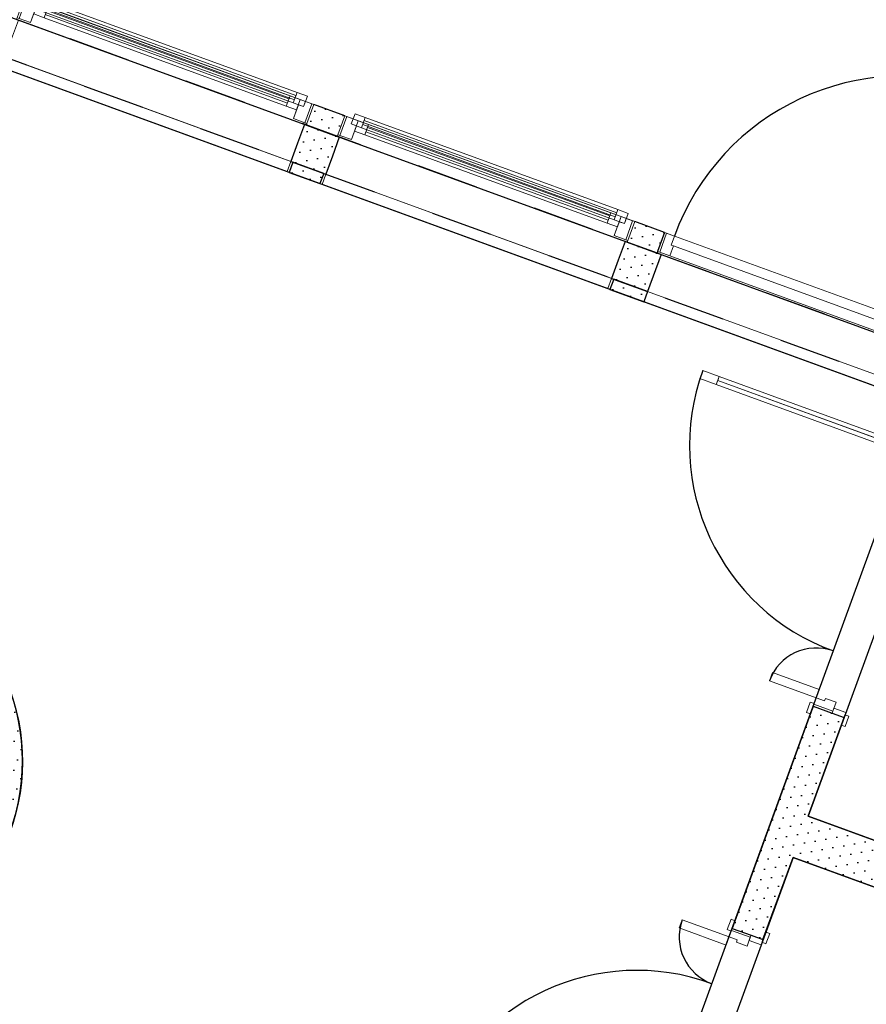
# Model space of a CAD drawing. Header units: millimetres. Extents: x 112481703 to 112588235, y 1264638581 to 1264713486.
# Tile 484 of 487: x 112568111 to 112571978, y 1264702114 to 1264706612. Entities that reach past the tile are written whole.
import ezdxf

# ---------------------------------------------------------------- set-up
doc = ezdxf.new("R2010")
doc.units = ezdxf.units.MM
doc.header["$LTSCALE"] = 0.5
doc.header["$MEASUREMENT"] = 0
doc.linetypes.add('PLINE', pattern=[0])
doc.linetypes.add('Stiplet', pattern=[1128.888893, 564.444447, -564.444447])
for name, color, linetype in [('231- Bærende yttervegger', 7, 'Continuous'), ('231- Bærende yttervegger (Skravur)', 7, 'Continuous'), ('231- Bærende yttervegger (Skravur)(Nye konstruksjoner)', 7, 'Continuous'), ('231- Bærende yttervegger(Nye konstruksjoner)', 7, 'Continuous'), ('232- Ikke-bærende yttervegger (Skravur)(Nye konstruksjoner)', 7, 'Continuous'), ('232- Ikke-bærende yttervegger(Nye konstruksjoner)', 7, 'Continuous'), ('242- Ikke-bærende innervegger (Skravur)(Nye konstruksjoner)', 7, 'Continuous'), ('242- Ikke-bærende innervegger(Nye konstruksjoner)', 7, 'Continuous'), ('244- Vinduer_ dører_ foldevegger(Nye konstruksjoner)', 7, 'Continuous'), ('253- Oppforet gulv_ påstøp', 7, 'Continuous'), ('253- Oppforet gulv_ påstøp(Nye konstruksjoner)', 7, 'Continuous'), ('862- M___Nettoareal(Nye konstruksjoner)', 7, 'Continuous'), ('862- M___Nettoareal(Polylinje)(Nye konstruksjoner)', 7, 'Continuous')]:
    doc.layers.add(name, color=color, linetype=linetype)
doc.layers.add('234- Vinduer_ dører_ porter(Nye konstruksjoner)', color=7, linetype='Continuous', lineweight=0)
pattern_1 = [(249.956, (112557650, 1264717795), (-81.357, 29.6823), [0, -50]), (249.956, (112557682.11, 1264717756.67), (-81.357, 29.6823), [0, -50])]

# ---------------------------------------------------------------- blocks, each defined once
blk = doc.blocks.new('Korridor_2210_44', base_point=(112569058, 1264702349.8))
at = {"layer": '862- M___Nettoareal(Polylinje)(Nye konstruksjoner)', "linetype": 'PLINE', "flags": 128}
blk.add_lwpolyline([(112564606.4, 1264708093.6), (112563281.8, 1264708576.9), (112561722.3, 1264704302.5), (112562473.8, 1264704028.3), (112560623, 1264698955.4), (112559871.5, 1264699229.5), (112558294.9, 1264694908.2), (112559046.4, 1264694634), (112558117.6, 1264692088.1), (112556079, 1264692831.9), (112554638.8, 1264688884.4), (112555324.6, 1264688634.2), (112558485.8, 1264687480.9), (112561641.4, 1264696130.2), (112567362.9, 1264694042.8), (112567373.2, 1264694070.9), (112568194.8, 1264693771.2), (112568914.6, 1264695744), (112568116.1, 1264696035.3), (112569966.9, 1264701108.2), (112570765.4, 1264700816.9), (112572239.6, 1264704857.5), (112564461.1, 1264707695.4)], close=True, dxfattribs=at)
blk.add_lwpolyline([(112565021.9, 1264704009.9, -0.414214), (112566240, 1264704576.8), (112567498.8, 1264704117.5, -0.414214), (112568065.6, 1264702899.5), (112566365.3, 1264698238.9, -0.414214), (112565147.2, 1264697672), (112563888.4, 1264698131.3, -0.414214), (112563321.5, 1264699349.3)], format="xyb", close=True, dxfattribs=at)
blk = doc.blocks.new('Tilpasset brukerrom_2243_86', base_point=(112573250.9, 1264704107.5))
at = {"layer": '862- M___Nettoareal(Polylinje)(Nye konstruksjoner)', "linetype": 'PLINE', "flags": 128}
blk.add_lwpolyline([(112571711.8, 1264702973.1), (112577282.6, 1264700940.7), (112578384.3, 1264703960.4), (112572888.6, 1264705965.4), (112572472.8, 1264704825.6), (112572425.8, 1264704842.8), (112572256.7, 1264704904.5), (112572256.3, 1264704903.4), (112572397.2, 1264704852)], close=True, dxfattribs=at)
blk = doc.blocks.new('Vindu[62]', base_point=(112557650, 1264717795))
at = {"layer": '234- Vinduer_ dører_ porter(Nye konstruksjoner)', "linetype": 'PLINE'}
for p, q in [((112568159.9, 1264706670.6), (112568177, 1264706717.5)), ((112568177, 1264706717.5), (112568224, 1264706700.4)), ((112568129.9, 1264706708.1), (112568098.4, 1264706621.7)), ((112568129.9, 1264706708.1), (112568098.4, 1264706621.7)), ((112568107.8, 1264706618.3), (112568139.3, 1264706704.7)), ((112568129.9, 1264706708.1), (112569454.5, 1264706224.9)), ((112568129.9, 1264706708.1), (112568139.3, 1264706704.7)), ((112568139.3, 1264706704.7), (112568168.4, 1264706694.1)), ((112568168.4, 1264706694.1), (112568159.9, 1264706670.6)), ((112568159.9, 1264706670.6), (112568183.4, 1264706662)), ((112568206.8, 1264706653.4), (112568159.9, 1264706670.6)), ((112568224, 1264706700.4), (112568206.8, 1264706653.4)), ((112568218.8, 1264706686.3), (112569372.5, 1264706265.4)), ((112568224, 1264706700.4), (112569377.6, 1264706279.5)), ((112568183.4, 1264706662), (112568160.4, 1264706599.1)), ((112569360.5, 1264706232.6), (112568206.8, 1264706653.4)), ((112569365.6, 1264706246.6), (112568212, 1264706667.5)), ((112568098.4, 1264706621.7), (112568095.7, 1264706614.2)), ((112568095.7, 1264706614.2), (112569420.3, 1264706130.9)), ((112568107.8, 1264706618.3), (112568098.4, 1264706621.7)), ((112568160.4, 1264706599.1), (112568107.8, 1264706618.3)), ((112569360.5, 1264706232.6), (112569377.6, 1264706279.5)), ((112569377.6, 1264706279.5), (112569424.6, 1264706262.4)), ((112569407.4, 1264706215.4), (112569360.5, 1264706232.6)), ((112569361, 1264706161), (112569384, 1264706224)), ((112569384, 1264706224), (112569407.4, 1264706215.4)), ((112569424.6, 1264706262.4), (112569407.4, 1264706215.4)), ((112569407.4, 1264706215.4), (112569416, 1264706238.9)), ((112569413.6, 1264706141.9), (112569445.1, 1264706228.3)), ((112569416, 1264706238.9), (112569445.1, 1264706228.3)), ((112569454.5, 1264706224.9), (112569423, 1264706138.4)), ((112569454.5, 1264706224.9), (112569423, 1264706138.4)), ((112569445.1, 1264706228.3), (112569454.5, 1264706224.9)), ((112569413.6, 1264706141.9), (112569361, 1264706161)), ((112569423, 1264706138.4), (112569413.6, 1264706141.9)), ((112569423, 1264706138.4), (112569420.3, 1264706130.9))]:
    blk.add_line(p, q, dxfattribs=at)
blk = doc.blocks.new('Vindu[63]', base_point=(112557650, 1264717795))
at = {"layer": '234- Vinduer_ dører_ porter(Nye konstruksjoner)', "linetype": 'PLINE'}
for p, q in [((112569625.4, 1264706135.9), (112569642.5, 1264706182.9)), ((112569642.5, 1264706182.9), (112569689.5, 1264706165.7)), ((112569595.4, 1264706173.4), (112569563.9, 1264706087)), ((112569595.4, 1264706173.4), (112569563.9, 1264706087)), ((112569573.3, 1264706083.6), (112569604.8, 1264706170)), ((112569595.4, 1264706173.4), (112570920, 1264705690.2)), ((112569595.4, 1264706173.4), (112569604.8, 1264706170)), ((112569604.8, 1264706170), (112569634, 1264706159.4)), ((112569634, 1264706159.4), (112569625.4, 1264706135.9)), ((112569625.4, 1264706135.9), (112569648.9, 1264706127.3)), ((112569672.4, 1264706118.8), (112569625.4, 1264706135.9)), ((112569689.5, 1264706165.7), (112569672.4, 1264706118.8)), ((112570831.1, 1264705712), (112569677.5, 1264706132.9)), ((112569684.4, 1264706151.6), (112570838, 1264705730.8)), ((112569689.5, 1264706165.7), (112570843.1, 1264705744.8)), ((112569563.9, 1264706087), (112569561.2, 1264706079.5)), ((112569573.3, 1264706083.6), (112569563.9, 1264706087)), ((112569648.9, 1264706127.3), (112569625.9, 1264706064.4)), ((112570826, 1264705697.9), (112569672.4, 1264706118.8)), ((112569561.2, 1264706079.5), (112570885.8, 1264705596.2)), ((112569625.9, 1264706064.4), (112569573.3, 1264706083.6)), ((112570826, 1264705697.9), (112570843.1, 1264705744.8)), ((112570843.1, 1264705744.8), (112570890.1, 1264705727.7)), ((112570890.1, 1264705727.7), (112570873, 1264705680.7)), ((112570873, 1264705680.7), (112570826, 1264705697.9)), ((112570826.5, 1264705626.4), (112570849.5, 1264705689.3)), ((112570849.5, 1264705689.3), (112570873, 1264705680.7)), ((112570873, 1264705680.7), (112570881.5, 1264705704.2)), ((112570879.1, 1264705607.2), (112570910.6, 1264705693.6)), ((112570881.5, 1264705704.2), (112570910.6, 1264705693.6)), ((112570920, 1264705690.2), (112570888.5, 1264705603.7)), ((112570920, 1264705690.2), (112570888.5, 1264705603.7)), ((112570910.6, 1264705693.6), (112570920, 1264705690.2)), ((112570879.1, 1264705607.2), (112570826.5, 1264705626.4)), ((112570888.5, 1264705603.7), (112570879.1, 1264705607.2)), ((112570888.5, 1264705603.7), (112570885.8, 1264705596.2))]:
    blk.add_line(p, q, dxfattribs=at)
blk = doc.blocks.new('Vindu[66]', base_point=(112557650, 1264717795))
at = {"layer": '234- Vinduer_ dører_ porter(Nye konstruksjoner)', "linetype": 'PLINE'}
for p, q in [((112568129.9, 1264706708.1), (112568098.4, 1264706621.7)), ((112568129.9, 1264706708.1), (112568098.4, 1264706621.7)), ((112568107.8, 1264706618.3), (112568139.3, 1264706704.7)), ((112568129.9, 1264706708.1), (112569454.5, 1264706224.9)), ((112568129.9, 1264706708.1), (112568139.3, 1264706704.7)), ((112568139.3, 1264706704.7), (112568191.9, 1264706685.5)), ((112568191.9, 1264706685.5), (112568160.4, 1264706599.1)), ((112568174.8, 1264706638.5), (112568191.9, 1264706685.5)), ((112568191.9, 1264706685.5), (112568238.9, 1264706668.4)), ((112568221.8, 1264706621.4), (112568174.8, 1264706638.5)), ((112568238.9, 1264706668.4), (112568221.8, 1264706621.4)), ((112569333.6, 1264706231.7), (112568226.9, 1264706635.5)), ((112568233.8, 1264706654.3), (112569340.4, 1264706250.5)), ((112568238.9, 1264706668.4), (112569345.6, 1264706264.6)), ((112568098.4, 1264706621.7), (112568095.7, 1264706614.2)), ((112568095.7, 1264706614.2), (112569420.3, 1264706130.9)), ((112568107.8, 1264706618.3), (112568098.4, 1264706621.7)), ((112568160.4, 1264706599.1), (112568107.8, 1264706618.3)), ((112569328.4, 1264706217.6), (112568221.8, 1264706621.4)), ((112569328.4, 1264706217.6), (112569345.6, 1264706264.6)), ((112569345.6, 1264706264.6), (112569392.5, 1264706247.5)), ((112569361, 1264706161), (112569392.5, 1264706247.5)), ((112569392.5, 1264706247.5), (112569375.4, 1264706200.5)), ((112569392.5, 1264706247.5), (112569445.1, 1264706228.3)), ((112569413.6, 1264706141.9), (112569445.1, 1264706228.3)), ((112569454.5, 1264706224.9), (112569423, 1264706138.4)), ((112569454.5, 1264706224.9), (112569423, 1264706138.4)), ((112569445.1, 1264706228.3), (112569454.5, 1264706224.9)), ((112569375.4, 1264706200.5), (112569328.4, 1264706217.6)), ((112569413.6, 1264706141.9), (112569361, 1264706161)), ((112569423, 1264706138.4), (112569413.6, 1264706141.9)), ((112569423, 1264706138.4), (112569420.3, 1264706130.9))]:
    blk.add_line(p, q, dxfattribs=at)
blk = doc.blocks.new('Vindu[67]', base_point=(112557650, 1264717795))
at = {"layer": '234- Vinduer_ dører_ porter(Nye konstruksjoner)', "linetype": 'PLINE'}
for p, q in [((112569595.4, 1264706173.4), (112569563.9, 1264706087)), ((112569595.4, 1264706173.4), (112569563.9, 1264706087)), ((112569573.3, 1264706083.6), (112569604.8, 1264706170)), ((112569595.4, 1264706173.4), (112570920, 1264705690.2)), ((112569595.4, 1264706173.4), (112569604.8, 1264706170)), ((112569604.8, 1264706170), (112569657.4, 1264706150.8)), ((112569657.4, 1264706150.8), (112569625.9, 1264706064.4)), ((112569640.3, 1264706103.8), (112569657.4, 1264706150.8)), ((112569657.4, 1264706150.8), (112569704.4, 1264706133.7)), ((112569704.4, 1264706133.7), (112569687.3, 1264706086.7)), ((112569704.4, 1264706133.7), (112570811.1, 1264705729.9)), ((112569563.9, 1264706087), (112569561.2, 1264706079.5)), ((112569573.3, 1264706083.6), (112569563.9, 1264706087)), ((112569687.3, 1264706086.7), (112569640.3, 1264706103.8)), ((112570793.9, 1264705683), (112569687.3, 1264706086.7)), ((112570799.1, 1264705697.1), (112569692.4, 1264706100.8)), ((112569699.3, 1264706119.6), (112570805.9, 1264705715.8)), ((112569561.2, 1264706079.5), (112570885.8, 1264705596.2)), ((112569625.9, 1264706064.4), (112569573.3, 1264706083.6)), ((112570793.9, 1264705683), (112570811.1, 1264705729.9)), ((112570811.1, 1264705729.9), (112570858, 1264705712.8)), ((112570840.9, 1264705665.8), (112570793.9, 1264705683)), ((112570826.5, 1264705626.4), (112570858, 1264705712.8)), ((112570858, 1264705712.8), (112570840.9, 1264705665.8)), ((112570858, 1264705712.8), (112570910.6, 1264705693.6)), ((112570879.1, 1264705607.2), (112570910.6, 1264705693.6)), ((112570920, 1264705690.2), (112570888.5, 1264705603.7)), ((112570920, 1264705690.2), (112570888.5, 1264705603.7)), ((112570910.6, 1264705693.6), (112570920, 1264705690.2)), ((112570879.1, 1264705607.2), (112570826.5, 1264705626.4)), ((112570888.5, 1264705603.7), (112570879.1, 1264705607.2)), ((112570888.5, 1264705603.7), (112570885.8, 1264705596.2))]:
    blk.add_line(p, q, dxfattribs=at)
blk = doc.blocks.new('Dør[29]', base_point=(112557650, 1264717795))
at = {"layer": '234- Vinduer_ dører_ porter(Nye konstruksjoner)', "linetype": 'PLINE'}
for p, q in [((112572460.9, 1264706228.7), (112572488.3, 1264706303.8)), ((112572488.3, 1264706303.8), (112572529.7, 1264706288.7)), ((112572529.7, 1264706288.7), (112572502.3, 1264706213.6)), ((112572481.6, 1264706221.1), (112572154.6, 1264705324.9)), ((112572502.3, 1264706213.6), (112572460.9, 1264706228.7)), ((112571056.3, 1264705640.5), (112571024.7, 1264705554)), ((112571065.6, 1264705637), (112571034.1, 1264705550.6)), ((112571056.3, 1264705640.5), (112572193, 1264705225.8)), ((112571065.6, 1264705637), (112571056.3, 1264705640.5)), ((112571101.3, 1264705624), (112571065.6, 1264705637)), ((112571086.3, 1264705582.7), (112571101.3, 1264705624)), ((112571022, 1264705546.5), (112572158.7, 1264705131.8)), ((112571034.1, 1264705550.6), (112571024.7, 1264705554)), ((112571034.1, 1264705550.6), (112571081.1, 1264705533.5)), ((112571081.1, 1264705533.5), (112571097.5, 1264705578.6)), ((112571097.5, 1264705578.6), (112571086.3, 1264705582.7)), ((112571097.5, 1264705578.6), (112572121.5, 1264705205)), ((112572105.1, 1264705159.9), (112571081.1, 1264705533.5)), ((112572106.5, 1264705257.3), (112572134, 1264705332.4)), ((112572134, 1264705332.4), (112572175.3, 1264705317.4)), ((112572175.3, 1264705317.4), (112572147.9, 1264705242.2)), ((112572147.9, 1264705242.2), (112572106.5, 1264705257.3)), ((112572147.9, 1264705242.2), (112572132.8, 1264705200.9)), ((112572183.6, 1264705229.2), (112572147.9, 1264705242.2)), ((112572121.5, 1264705205), (112572105.1, 1264705159.9)), ((112572132.8, 1264705200.9), (112572121.5, 1264705205)), ((112572152, 1264705142.8), (112572183.6, 1264705229.2)), ((112572193, 1264705225.8), (112572161.4, 1264705139.3)), ((112572183.6, 1264705229.2), (112572193, 1264705225.8)), ((112572105.1, 1264705159.9), (112572152, 1264705142.8)), ((112572152, 1264705142.8), (112572161.4, 1264705139.3))]:
    blk.add_line(p, q, dxfattribs=at)
at = {"layer": '234- Vinduer_ dører_ porter(Nye konstruksjoner)', "linetype": 'PLINE', "flags": 128}
for points in [[(112572481.6, 1264706221.1), (112572154.6, 1264705324.9), (112572134, 1264705332.4), (112572460.9, 1264706228.7)], [(112572502.3, 1264706213.6), (112572175.3, 1264705317.4), (112572154.6, 1264705324.9), (112572481.6, 1264706221.1)]]:
    blk.add_lwpolyline(points, close=True, dxfattribs=at)
at = {"layer": '244- Vinduer_ dører_ foldevegger(Nye konstruksjoner)', "linetype": 'PLINE'}
for p, q in [((112571056.3, 1264705640.5), (112571024.7, 1264705554)), ((112571056.3, 1264705640.5), (112571024.7, 1264705554)), ((112571024.7, 1264705554), (112571022, 1264705546.5)), ((112572193, 1264705225.8), (112572161.4, 1264705139.3)), ((112572193, 1264705225.8), (112572161.4, 1264705139.3)), ((112572161.4, 1264705139.3), (112572158.7, 1264705131.8))]:
    blk.add_line(p, q, dxfattribs=at)
blk.add_arc((112572147.9, 1264705242.2), 1114, 69.956, 159.956, dxfattribs=at)
blk = doc.blocks.new('Dør tofløyet asymmetrisk[127]', base_point=(112557650, 1264717795))
at = {"layer": '234- Vinduer_ dører_ porter(Nye konstruksjoner)', "linetype": 'PLINE'}
for p, q in [((112571217.2, 1264704972.8), (112571230.9, 1264705010.4)), ((112571230.9, 1264705010.4), (112571306, 1264704982.9)), ((112571292.3, 1264704945.4), (112571217.2, 1264704972.8)), ((112571306, 1264704982.9), (112571292.3, 1264704945.4)), ((112571299.2, 1264704964.2), (112572088.3, 1264704676.3)), ((112572162, 1264704700.4), (112572179.2, 1264704747.4)), ((112572179.2, 1264704747.4), (112572197, 1264704740.9)), ((112572197, 1264704740.9), (112572179.9, 1264704693.9)), ((112572081.4, 1264704657.5), (112572095.1, 1264704695)), ((112572095.1, 1264704695), (112572170.3, 1264704667.6)), ((112572179.9, 1264704693.9), (112572162, 1264704700.4)), ((112572180.9, 1264704696.7), (112572170.3, 1264704667.6)), ((112572180.9, 1264704696.7), (112572184.3, 1264704706.1)), ((112572267.3, 1264704665.2), (112572180.9, 1264704696.7)), ((112572184.3, 1264704706.1), (112572270.8, 1264704674.6)), ((112572156.6, 1264704630), (112572081.4, 1264704657.5)), ((112572170.3, 1264704667.6), (112572156.6, 1264704630)), ((112572170.3, 1264704667.6), (112572207.9, 1264704653.9)), ((112572207.9, 1264704653.9), (112572203.8, 1264704642.6)), ((112572252.6, 1264704624.8), (112572267.3, 1264704665.2)), ((112572262.2, 1264704651.1), (112572270.8, 1264704674.6)), ((112572316.7, 1264704631.2), (112572262.2, 1264704651.1)), ((112572267.3, 1264704665.2), (112572270.8, 1264704674.6)), ((112572270.8, 1264704674.6), (112572325.3, 1264704654.7)), ((112572325.3, 1264704654.7), (112572316.7, 1264704631.2)), ((112572320.8, 1264704642.5), (112572337.9, 1264704689.5)), ((112572337.9, 1264704689.5), (112572355.8, 1264704683)), ((112572355.8, 1264704683), (112572338.7, 1264704636)), ((112572203.8, 1264704642.6), (112572252.6, 1264704624.8)), ((112572338.7, 1264704636), (112572320.8, 1264704642.5)), ((112571548.9, 1264703629.7), (112571535.2, 1264703592.1)), ((112571763.1, 1264703551.6), (112571548.9, 1264703629.7)), ((112571535.2, 1264703592.1), (112571749.4, 1264703514)), ((112571749.4, 1264703514), (112571763.1, 1264703551.6)), ((112571704.8, 1264703447.2), (112571722, 1264703494.2)), ((112571722, 1264703494.2), (112571739.8, 1264703487.7)), ((112571739.8, 1264703487.7), (112571722.7, 1264703440.7)), ((112571738.8, 1264703484.9), (112571735.4, 1264703475.5)), ((112571749.4, 1264703514), (112571738.8, 1264703484.9)), ((112571738.8, 1264703484.9), (112571825.2, 1264703453.3)), ((112571787, 1264703500.3), (112571749.4, 1264703514)), ((112571791.1, 1264703511.6), (112571787, 1264703500.3)), ((112571839.9, 1264703493.7), (112571791.1, 1264703511.6)), ((112571825.2, 1264703453.3), (112571839.9, 1264703493.7)), ((112571722.7, 1264703440.7), (112571704.8, 1264703447.2)), ((112571735.4, 1264703475.5), (112571821.8, 1264703444)), ((112571821.8, 1264703444), (112571830.3, 1264703467.4)), ((112571825.2, 1264703453.3), (112571821.8, 1264703444)), ((112571876.3, 1264703424.1), (112571821.8, 1264703444)), ((112571830.3, 1264703467.4), (112571884.8, 1264703447.6)), ((112571863.6, 1264703389.3), (112571880.7, 1264703436.3)), ((112571884.8, 1264703447.6), (112571876.3, 1264703424.1)), ((112571880.7, 1264703436.3), (112571898.6, 1264703429.8)), ((112571881.4, 1264703382.8), (112571863.6, 1264703389.3)), ((112571898.6, 1264703429.8), (112571881.4, 1264703382.8))]:
    blk.add_line(p, q, dxfattribs=at)
at = {"layer": '234- Vinduer_ dører_ porter(Nye konstruksjoner)', "linetype": 'PLINE', "flags": 128}
for points in [[(112571299.2, 1264704964.2), (112572088.3, 1264704676.3), (112572081.4, 1264704657.5), (112571292.3, 1264704945.4)], [(112571306, 1264704982.9), (112572095.1, 1264704695), (112572088.3, 1264704676.3), (112571299.2, 1264704964.2)]]:
    blk.add_lwpolyline(points, close=True, dxfattribs=at)
at = {"layer": '244- Vinduer_ dører_ foldevegger(Nye konstruksjoner)', "linetype": 'PLINE'}
for p, q in [((112572184.3, 1264704706.1), (112572197, 1264704740.9)), ((112572184.3, 1264704706.1), (112572197, 1264704740.9)), ((112572184.3, 1264704706.1), (112572270.8, 1264704674.6)), ((112572184.3, 1264704706.1), (112572270.8, 1264704674.6)), ((112572270.8, 1264704674.6), (112572325.3, 1264704654.7)), ((112572270.8, 1264704674.6), (112572325.3, 1264704654.7)), ((112572325.3, 1264704654.7), (112572337.9, 1264704689.5)), ((112572325.3, 1264704654.7), (112572337.9, 1264704689.5)), ((112571735.4, 1264703475.5), (112571722.7, 1264703440.7)), ((112571735.4, 1264703475.5), (112571722.7, 1264703440.7)), ((112571735.4, 1264703475.5), (112571821.8, 1264703444)), ((112571735.4, 1264703475.5), (112571821.8, 1264703444)), ((112571821.8, 1264703444), (112571876.3, 1264703424.1)), ((112571821.8, 1264703444), (112571876.3, 1264703424.1)), ((112571876.3, 1264703424.1), (112571863.6, 1264703389.3)), ((112571876.3, 1264703424.1), (112571863.6, 1264703389.3))]:
    blk.add_line(p, q, dxfattribs=at)
for centre, radius, start, end in [((112572170.3, 1264704667.6), 1000, 159.956, 249.956), ((112571749.4, 1264703514), 228, 69.956, 159.956)]:
    blk.add_arc(centre, radius, start, end, dxfattribs=at)
blk = doc.blocks.new('Dør tofløyet asymmetrisk[128]', base_point=(112557650, 1264717795))
at = {"layer": '234- Vinduer_ dører_ porter(Nye konstruksjoner)', "linetype": 'PLINE'}
for p, q in [((112571123.2, 1264702463), (112571136.9, 1264702500.5)), ((112571136.9, 1264702500.5), (112571351.1, 1264702422.4)), ((112571360, 1264702502.2), (112571342.9, 1264702455.2)), ((112571377.9, 1264702495.7), (112571360, 1264702502.2)), ((112571360.7, 1264702448.7), (112571377.9, 1264702495.7)), ((112571337.4, 1264702384.8), (112571123.2, 1264702463)), ((112571342.9, 1264702455.2), (112571360.7, 1264702448.7)), ((112571351.1, 1264702422.4), (112571361.8, 1264702451.5)), ((112571361.8, 1264702451.5), (112571365.2, 1264702460.9)), ((112571361.8, 1264702451.5), (112571448.2, 1264702420)), ((112571365.2, 1264702460.9), (112571451.6, 1264702429.4)), ((112571518.8, 1264702444.2), (112571501.7, 1264702397.3)), ((112571536.6, 1264702437.7), (112571518.8, 1264702444.2)), ((112571351.1, 1264702422.4), (112571337.4, 1264702384.8)), ((112571388.7, 1264702408.7), (112571351.1, 1264702422.4)), ((112571384.6, 1264702397.4), (112571388.7, 1264702408.7)), ((112571433.5, 1264702379.6), (112571384.6, 1264702397.4)), ((112571448.2, 1264702420), (112571433.5, 1264702379.6)), ((112571451.6, 1264702429.4), (112571443.1, 1264702405.9)), ((112571443.1, 1264702405.9), (112571497.5, 1264702386)), ((112571448.2, 1264702420), (112571451.6, 1264702429.4)), ((112571506.1, 1264702409.5), (112571451.6, 1264702429.4)), ((112571497.5, 1264702386), (112571506.1, 1264702409.5)), ((112571501.7, 1264702397.3), (112571519.5, 1264702390.8)), ((112571519.5, 1264702390.8), (112571536.6, 1264702437.7)), ((112570004.5, 1264701649.1), (112569990.8, 1264701611.5)), ((112570079.7, 1264701621.7), (112570004.5, 1264701649.1)), ((112569990.8, 1264701611.5), (112570066, 1264701584.1)), ((112570066, 1264701584.1), (112570079.7, 1264701621.7)), ((112570072.8, 1264701602.9), (112570862, 1264701315)), ((112570868.8, 1264701333.8), (112570855.1, 1264701296.2)), ((112570944, 1264701306.3), (112570868.8, 1264701333.8)), ((112570855.1, 1264701296.2), (112570930.3, 1264701268.8)), ((112570930.3, 1264701268.8), (112570944, 1264701306.3)), ((112570902.8, 1264701249), (112570885.7, 1264701202)), ((112570920.7, 1264701242.5), (112570902.8, 1264701249)), ((112570903.5, 1264701195.5), (112570920.7, 1264701242.5)), ((112570919.6, 1264701239.6), (112570916.2, 1264701230.2)), ((112570916.2, 1264701230.2), (112571002.6, 1264701198.7)), ((112570919.6, 1264701239.6), (112570930.3, 1264701268.8)), ((112571006.1, 1264701208.1), (112570919.6, 1264701239.6)), ((112570930.3, 1264701268.8), (112570967.8, 1264701255.1)), ((112570967.8, 1264701255.1), (112570971.9, 1264701266.3)), ((112570971.9, 1264701266.3), (112571020.8, 1264701248.5)), ((112571020.8, 1264701248.5), (112571006.1, 1264701208.1)), ((112570885.7, 1264701202), (112570903.5, 1264701195.5)), ((112571011.2, 1264701222.2), (112571002.6, 1264701198.7)), ((112571006.1, 1264701208.1), (112571002.6, 1264701198.7)), ((112571002.6, 1264701198.7), (112571057.1, 1264701178.8)), ((112571065.7, 1264701202.3), (112571011.2, 1264701222.2)), ((112571061.6, 1264701191), (112571044.4, 1264701144.1)), ((112571057.1, 1264701178.8), (112571065.7, 1264701202.3)), ((112571079.4, 1264701184.5), (112571061.6, 1264701191)), ((112571062.3, 1264701137.6), (112571079.4, 1264701184.5)), ((112571044.4, 1264701144.1), (112571062.3, 1264701137.6))]:
    blk.add_line(p, q, dxfattribs=at)
at = {"layer": '234- Vinduer_ dører_ porter(Nye konstruksjoner)', "linetype": 'PLINE', "flags": 128}
for points in [[(112570066, 1264701584.1), (112570855.1, 1264701296.2), (112570862, 1264701315), (112570072.8, 1264701602.9)], [(112570072.8, 1264701602.9), (112570862, 1264701315), (112570868.8, 1264701333.8), (112570079.7, 1264701621.7)]]:
    blk.add_lwpolyline(points, close=True, dxfattribs=at)
at = {"layer": '244- Vinduer_ dører_ foldevegger(Nye konstruksjoner)', "linetype": 'PLINE'}
for p, q in [((112571365.2, 1264702460.9), (112571377.9, 1264702495.7)), ((112571365.2, 1264702460.9), (112571377.9, 1264702495.7)), ((112571365.2, 1264702460.9), (112571451.6, 1264702429.4)), ((112571365.2, 1264702460.9), (112571451.6, 1264702429.4)), ((112571506.1, 1264702409.5), (112571518.8, 1264702444.2)), ((112571506.1, 1264702409.5), (112571518.8, 1264702444.2)), ((112571451.6, 1264702429.4), (112571506.1, 1264702409.5)), ((112571451.6, 1264702429.4), (112571506.1, 1264702409.5)), ((112570916.2, 1264701230.2), (112570903.5, 1264701195.5)), ((112570916.2, 1264701230.2), (112570903.5, 1264701195.5)), ((112570916.2, 1264701230.2), (112571002.6, 1264701198.7)), ((112570916.2, 1264701230.2), (112571002.6, 1264701198.7)), ((112571002.6, 1264701198.7), (112571057.1, 1264701178.8)), ((112571002.6, 1264701198.7), (112571057.1, 1264701178.8)), ((112571057.1, 1264701178.8), (112571044.4, 1264701144.1)), ((112571057.1, 1264701178.8), (112571044.4, 1264701144.1))]:
    blk.add_line(p, q, dxfattribs=at)
for centre, radius, start, end in [((112571351.1, 1264702422.4), 228, 159.956, 249.956), ((112570930.3, 1264701268.8), 1000, 69.956, 159.956)]:
    blk.add_arc(centre, radius, start, end, dxfattribs=at)
blk = doc.blocks.new('Veggåpning 07[269]', base_point=(112557650, 1264717795))
at = {"layer": '234- Vinduer_ dører_ porter(Nye konstruksjoner)', "linetype": 'PLINE'}
for p, q in [((112568105, 1264706610.7), (112568073.5, 1264706524.3)), ((112568105, 1264706610.7), (112569410.9, 1264706134.3)), ((112568073.5, 1264706524.3), (112568043.4, 1264706441.6)), ((112568043.4, 1264706441.6), (112569349.2, 1264705965.2)), ((112569410.9, 1264706134.3), (112569379.3, 1264706047.9)), ((112569379.3, 1264706047.9), (112569349.2, 1264705965.2))]:
    blk.add_line(p, q, dxfattribs=at)
blk = doc.blocks.new('Veggåpning 07[270]', base_point=(112557650, 1264717795))
at = {"layer": '234- Vinduer_ dører_ porter(Nye konstruksjoner)', "linetype": 'PLINE'}
for p, q in [((112569570.6, 1264706076.1), (112569539, 1264705989.6)), ((112569570.6, 1264706076.1), (112570876.4, 1264705599.7)), ((112569539, 1264705989.6), (112569508.9, 1264705907)), ((112569508.9, 1264705907), (112570814.7, 1264705430.6)), ((112570876.4, 1264705599.7), (112570844.8, 1264705513.2)), ((112570844.8, 1264705513.2), (112570814.7, 1264705430.6))]:
    blk.add_line(p, q, dxfattribs=at)
blk = doc.blocks.new('Veggåpning 01[147]', base_point=(112557650, 1264717795))
at = {"layer": '234- Vinduer_ dører_ porter(Nye konstruksjoner)', "linetype": 'PLINE'}
for p, q in [((112571040.8, 1264705539.7), (112572158.7, 1264705131.8)), ((112570979.1, 1264705370.6), (112572097, 1264704962.7))]:
    blk.add_line(p, q, dxfattribs=at)
at = {"layer": '244- Vinduer_ dører_ foldevegger(Nye konstruksjoner)', "linetype": 'PLINE'}
for p, q in [((112571040.8, 1264705539.7), (112570979.1, 1264705370.6)), ((112572158.7, 1264705131.8), (112572097, 1264704962.7))]:
    blk.add_line(p, q, dxfattribs=at)
blk = doc.blocks.new('Veggåpning 07[273]', base_point=(112557650, 1264717795))
at = {"layer": '234- Vinduer_ dører_ porter(Nye konstruksjoner)', "linetype": 'PLINE'}
for p, q in [((112568034, 1264706445.1), (112568016.8, 1264706398.1)), ((112568034, 1264706445.1), (112569358.6, 1264705961.8)), ((112568016.8, 1264706398.1), (112569341.4, 1264705914.8)), ((112569358.6, 1264705961.8), (112569341.4, 1264705914.8))]:
    blk.add_line(p, q, dxfattribs=at)
blk = doc.blocks.new('Veggåpning 07[274]', base_point=(112557650, 1264717795))
at = {"layer": '234- Vinduer_ dører_ porter(Nye konstruksjoner)', "linetype": 'PLINE'}
for p, q in [((112569499.5, 1264705910.4), (112569482.3, 1264705863.4)), ((112569499.5, 1264705910.4), (112570824.1, 1264705427.1)), ((112569482.3, 1264705863.4), (112570806.9, 1264705380.2)), ((112570824.1, 1264705427.1), (112570806.9, 1264705380.2))]:
    blk.add_line(p, q, dxfattribs=at)
blk = doc.blocks.new('Veggåpning 07[277]', base_point=(112557650, 1264717795))
at = {"layer": '234- Vinduer_ dører_ porter(Nye konstruksjoner)', "linetype": 'PLINE'}
for p, q in [((112568043.4, 1264706441.6), (112568026.2, 1264706394.7)), ((112568043.4, 1264706441.6), (112569349.2, 1264705965.2)), ((112568026.2, 1264706394.7), (112569332, 1264705918.3)), ((112569349.2, 1264705965.2), (112569332, 1264705918.3))]:
    blk.add_line(p, q, dxfattribs=at)
blk = doc.blocks.new('Veggåpning 07[278]', base_point=(112557650, 1264717795))
at = {"layer": '234- Vinduer_ dører_ porter(Nye konstruksjoner)', "linetype": 'PLINE'}
for p, q in [((112569508.9, 1264705907), (112569491.7, 1264705860)), ((112569508.9, 1264705907), (112570814.7, 1264705430.6)), ((112569491.7, 1264705860), (112570797.5, 1264705383.6)), ((112570814.7, 1264705430.6), (112570797.5, 1264705383.6))]:
    blk.add_line(p, q, dxfattribs=at)
blk = doc.blocks.new('Veggåpning 01[148]', base_point=(112557650, 1264717795))
at = {"layer": '234- Vinduer_ dører_ porter(Nye konstruksjoner)', "linetype": 'PLINE'}
for p, q in [((112570979.1, 1264705370.6), (112572097, 1264704962.7)), ((112570961.9, 1264705323.6), (112572079.9, 1264704915.7))]:
    blk.add_line(p, q, dxfattribs=at)
at = {"layer": '244- Vinduer_ dører_ foldevegger(Nye konstruksjoner)', "linetype": 'PLINE'}
for p, q in [((112570979.1, 1264705370.6), (112570961.9, 1264705323.6)), ((112572097, 1264704962.7), (112572079.9, 1264704915.7))]:
    blk.add_line(p, q, dxfattribs=at)
blk = doc.blocks.new('Sengerom_2241_113', base_point=(112573901.7, 1264700388))
at = {"layer": '862- M___Nettoareal(Polylinje)(Nye konstruksjoner)', "linetype": 'PLINE', "flags": 128}
blk.add_lwpolyline([(112577214, 1264700752.8), (112571643.2, 1264702785.3), (112570906.3, 1264700765.5), (112572719.4, 1264700104), (112572565.2, 1264699681.3), (112571845.4, 1264697708.5), (112575603.1, 1264696337.5)], close=True, dxfattribs=at)

msp = doc.modelspace()

# ---------------------------------------------------------------- hatches: boundary and pattern name
at = {"layer": '231- Bærende yttervegger (Skravur)', "linetype": 'Continuous'}
h = msp.add_hatch(dxfattribs=at)
h.set_pattern_fill('Prikker_tett', color=256, style=0, pattern_type=2)
h.set_pattern_definition(pattern_1)
h.paths.add_polyline_path([(112569410.9, 1264706134.3), (112569349.2, 1264705965.2), (112569508.9, 1264705907), (112569570.6, 1264706076.1)])
h = msp.add_hatch(dxfattribs=at)
h.set_pattern_fill('Prikker_tett', color=256, style=0, pattern_type=2)
h.set_pattern_definition(pattern_1)
h.paths.add_polyline_path([(112570876.4, 1264705599.7), (112570814.7, 1264705430.6), (112570979.1, 1264705370.6), (112571040.8, 1264705539.7)])
at = {"layer": '231- Bærende yttervegger (Skravur)(Nye konstruksjoner)', "linetype": 'Continuous'}
h = msp.add_hatch(dxfattribs=at)
h.set_pattern_fill('Prikker_tett', color=256, style=0, pattern_type=2)
h.set_pattern_definition(pattern_1)
h.paths.add_polyline_path([(112569454.5, 1264706224.9), (112569420.3, 1264706130.9), (112569561.2, 1264706079.5), (112569595.4, 1264706173.4)])
h = msp.add_hatch(dxfattribs=at)
h.set_pattern_fill('Prikker_tett', color=256, style=0, pattern_type=2)
h.set_pattern_definition(pattern_1)
h.paths.add_polyline_path([(112570920, 1264705690.2), (112570885.8, 1264705596.2), (112571022, 1264705546.5), (112571056.3, 1264705640.5)])
at = {"layer": '232- Ikke-bærende yttervegger (Skravur)(Nye konstruksjoner)', "linetype": 'Continuous'}
h = msp.add_hatch(dxfattribs=at)
h.set_pattern_fill('Prikker_tett', color=256, style=0, pattern_type=2)
h.set_pattern_definition(pattern_1)
h.paths.add_polyline_path([(112569358.6, 1264705961.8), (112569341.4, 1264705914.8), (112569482.3, 1264705863.4), (112569499.5, 1264705910.4)])
h = msp.add_hatch(dxfattribs=at)
h.set_pattern_fill('Prikker_tett', color=256, style=0, pattern_type=2)
h.set_pattern_definition(pattern_1)
h.paths.add_polyline_path([(112570824.1, 1264705427.1), (112570806.9, 1264705380.2), (112570961.9, 1264705323.6), (112570979.1, 1264705370.6)])
at = {"layer": '242- Ikke-bærende innervegger (Skravur)(Nye konstruksjoner)', "linetype": 'Continuous'}
h = msp.add_hatch(dxfattribs=at)
h.set_pattern_fill('Prikker_tett', color=256, style=0, pattern_type=2)
h.set_pattern_definition(pattern_1)
h.paths.add_polyline_path([(112568065.6, 1264702899.5, 0.414214), (112567498.8, 1264704117.5), (112567447.4, 1264703976.6, -0.414214), (112567924.7, 1264702950.9)])
h = msp.add_hatch(dxfattribs=at)
h.set_pattern_fill('Prikker_tett', color=256, style=0, pattern_type=2)
h.set_pattern_definition(pattern_1)
h.paths.add_polyline_path([(112571876.3, 1264703424.1), (112571735.4, 1264703475.5), (112571365.2, 1264702460.9), (112571506.1, 1264702409.5)])
h = msp.add_hatch(dxfattribs=at)
h.set_pattern_fill('Prikker_tett', color=256, style=0, pattern_type=2)
h.set_pattern_definition(pattern_1)
h.paths.add_polyline_path([(112571711.8, 1264702973.1), (112571643.2, 1264702785.3), (112573266.3, 1264702193.1), (112573334.8, 1264702381)])

# ---------------------------------------------------------------- linework, layer by layer
at = {"layer": '231- Bærende yttervegger', "linetype": 'PLINE'}
for p, q in [((112569410.9, 1264706134.3), (112569379.3, 1264706047.9)), ((112569379.3, 1264706047.9), (112569349.2, 1264705965.2)), ((112569570.6, 1264706076.1), (112569539, 1264705989.6)), ((112569539, 1264705989.6), (112569508.9, 1264705907)), ((112570876.4, 1264705599.7), (112570844.8, 1264705513.2)), ((112570844.8, 1264705513.2), (112570814.7, 1264705430.6)), ((112571040.8, 1264705539.7), (112570979.1, 1264705370.6))]:
    msp.add_line(p, q, dxfattribs=at)
at = {"layer": '231- Bærende yttervegger', "linetype": 'PLINE', "flags": 128}
for points in [[(112569570.6, 1264706076.1), (112569410.9, 1264706134.3)], [(112569349.2, 1264705965.2), (112569508.9, 1264705907)], [(112571040.8, 1264705539.7), (112570876.4, 1264705599.7)], [(112570814.7, 1264705430.6), (112570979.1, 1264705370.6)]]:
    msp.add_lwpolyline(points, dxfattribs=at)
at = {"layer": '231- Bærende yttervegger(Nye konstruksjoner)', "linetype": 'PLINE'}
for p, q in [((112571056.3, 1264705640.5), (112571024.7, 1264705554)), ((112571024.7, 1264705554), (112571022, 1264705546.5))]:
    msp.add_line(p, q, dxfattribs=at)
at = {"layer": '231- Bærende yttervegger(Nye konstruksjoner)', "linetype": 'Stiplet', "flags": 128}
for points in [[(112572318.4, 1264705073.5), (112564756, 1264707832.6)], [(112564694.3, 1264707663.5), (112572256.7, 1264704904.5)]]:
    msp.add_lwpolyline(points, dxfattribs=at)
at = {"layer": '231- Bærende yttervegger(Nye konstruksjoner)', "linetype": 'PLINE', "flags": 128}
for points in [[(112569595.4, 1264706173.4), (112569454.5, 1264706224.9)], [(112569420.3, 1264706130.9), (112569561.2, 1264706079.5)], [(112571056.3, 1264705640.5), (112570920, 1264705690.2)], [(112570885.8, 1264705596.2), (112571022, 1264705546.5)]]:
    msp.add_lwpolyline(points, dxfattribs=at)
at = {"layer": '232- Ikke-bærende yttervegger(Nye konstruksjoner)', "linetype": 'PLINE'}
for p, q in [((112569358.6, 1264705961.8), (112569341.4, 1264705914.8)), ((112569499.5, 1264705910.4), (112569482.3, 1264705863.4)), ((112570824.1, 1264705427.1), (112570806.9, 1264705380.2)), ((112570979.1, 1264705370.6), (112570961.9, 1264705323.6))]:
    msp.add_line(p, q, dxfattribs=at)
at = {"layer": '232- Ikke-bærende yttervegger(Nye konstruksjoner)', "linetype": 'PLINE', "flags": 128}
for points in [[(112569499.5, 1264705910.4), (112569358.6, 1264705961.8)], [(112569341.4, 1264705914.8), (112569482.3, 1264705863.4)], [(112570979.1, 1264705370.6), (112570824.1, 1264705427.1)], [(112570806.9, 1264705380.2), (112570961.9, 1264705323.6)]]:
    msp.add_lwpolyline(points, dxfattribs=at)
at = {"layer": '242- Ikke-bærende innervegger(Nye konstruksjoner)', "linetype": 'PLINE'}
for p, q in [((112571735.4, 1264703475.5), (112571722.7, 1264703440.7)), ((112571735.4, 1264703475.5), (112571821.8, 1264703444)), ((112571821.8, 1264703444), (112571876.3, 1264703424.1)), ((112571876.3, 1264703424.1), (112571863.6, 1264703389.3)), ((112571365.2, 1264702460.9), (112571377.9, 1264702495.7)), ((112571365.2, 1264702460.9), (112571451.6, 1264702429.4)), ((112571506.1, 1264702409.5), (112571518.8, 1264702444.2)), ((112571451.6, 1264702429.4), (112571506.1, 1264702409.5))]:
    msp.add_line(p, q, dxfattribs=at)
at = {"layer": '242- Ikke-bærende innervegger(Nye konstruksjoner)', "linetype": 'PLINE', "flags": 128}
for points in [[(112571735.4, 1264703475.5), (112571365.2, 1264702460.9)], [(112571711.8, 1264702973.1), (112571876.3, 1264703424.1)], [(112573334.8, 1264702381), (112571711.8, 1264702973.1)], [(112571506.1, 1264702409.5), (112571643.2, 1264702785.3)], [(112571643.2, 1264702785.3), (112573266.3, 1264702193.1)]]:
    msp.add_lwpolyline(points, dxfattribs=at)
at = {"layer": '242- Ikke-bærende innervegger(Nye konstruksjoner)', "linetype": 'PLINE'}
msp.add_arc((112567173.2, 1264703225.1), 950, 339.956, 69.956, dxfattribs=at)
at = {"layer": '253- Oppforet gulv_ påstøp', "linetype": 'PLINE', "flags": 128}
msp.add_lwpolyline([(112565308.1, 1264709346), (112564756, 1264707832.6), (112572318.4, 1264705073.5), (112572751.4, 1264706260.3), (112573559.5, 1264705965.5), (112574208.3, 1264707744), (112568931, 1264708024.3)], close=True, dxfattribs=at)
at = {"layer": '253- Oppforet gulv_ påstøp(Nye konstruksjoner)', "linetype": 'PLINE', "flags": 128}
msp.add_lwpolyline([(112565480.4, 1264710489.2), (112558425.2, 1264713063.1), (112545807.5, 1264678479), (112545873.3, 1264678455), (112548458.6, 1264685541.1), (112553371.8, 1264683748.6), (112554037.1, 1264685572), (112556197.8, 1264684783.7), (112555981.9, 1264684191.9), (112557320.5, 1264683703.4), (112562854.1, 1264681684.6), (112567373.2, 1264694070.9), (112573906.6, 1264691687.3), (112578384.3, 1264703960.4), (112572888.6, 1264705965.4), (112572455.6, 1264704778.6), (112564461.1, 1264707695.4)], close=True, dxfattribs=at)

# ---------------------------------------------------------------- block references
at = {"layer": '234- Vinduer_ dører_ porter(Nye konstruksjoner)', "linetype": 'PLINE'}
for name in ['Vindu[62]', 'Vindu[66]', 'Veggåpning 07[269]', 'Veggåpning 07[273]', 'Veggåpning 07[277]', 'Vindu[63]', 'Vindu[67]', 'Veggåpning 07[270]', 'Veggåpning 07[274]', 'Veggåpning 07[278]']:
    msp.add_blockref(name, (112557650, 1264717795), dxfattribs=at)
at = {"layer": '244- Vinduer_ dører_ foldevegger(Nye konstruksjoner)', "linetype": 'PLINE'}
for name in ['Dør[29]', 'Veggåpning 01[147]', 'Veggåpning 01[148]', 'Dør tofløyet asymmetrisk[127]', 'Dør tofløyet asymmetrisk[128]']:
    msp.add_blockref(name, (112557650, 1264717795), dxfattribs=at)
at = {"layer": '862- M___Nettoareal(Nye konstruksjoner)', "linetype": 'Continuous'}
for name, p in [('Korridor_2210_44', (112569058, 1264702349.8)), ('Tilpasset brukerrom_2243_86', (112573250.9, 1264704107.5)), ('Sengerom_2241_113', (112573901.7, 1264700388))]:
    msp.add_blockref(name, p, dxfattribs=at)

doc.saveas('drawing.dxf')
